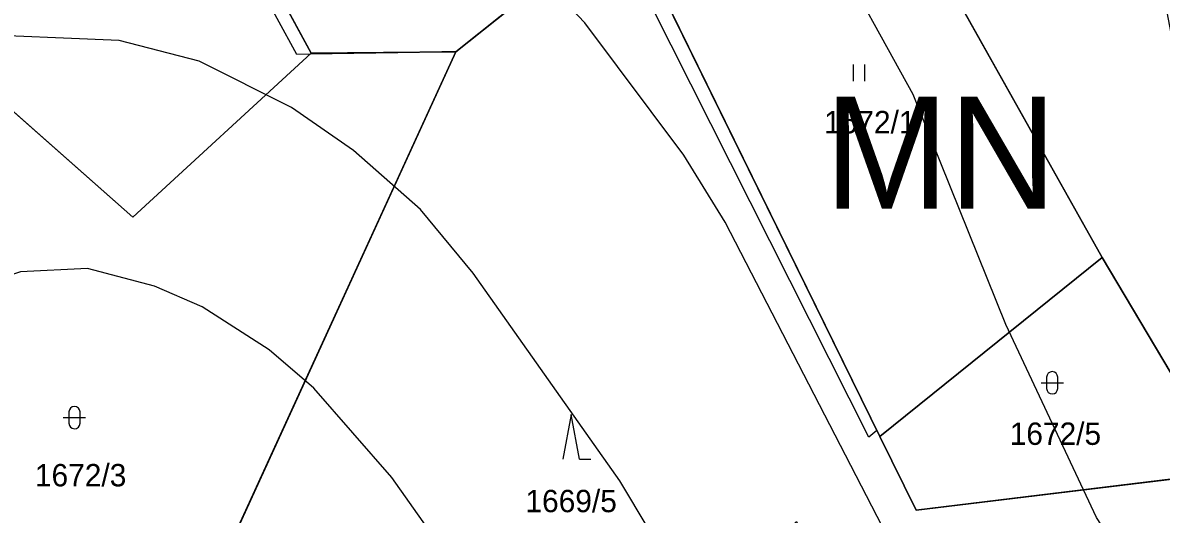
# Model space of a CAD drawing. Extents: x -706130 to -698555, y -971544 to -967260.
# Drawn here: x -704564.2 to -704462.3, y -970603.9 to -970560 of the extents above; entities that cross this region are included whole.
import ezdxf

# ---------------------------------------------------------------- set-up
doc = ezdxf.new("R2010")
doc.units = 0
for name, color, linetype in [('BPEJ hranice S', 7, 'Continuous'), ('BPEJ I-II trida ochrany S', 7, 'Continuous'), ('Docházková izochrona - VLAK N', 7, 'Continuous'), ('KN_Hranice_parcel', 7, 'Continuous'), ('KN_Parcelni cisla', 7, 'Continuous'), ('KN_Polygon parcely', 7, 'Continuous'), ('KN_POZEMKY_10_LESNI POZEMEK', 7, 'Continuous'), ('KN_POZEMKY_14_OSTATNI PLOCHA', 7, 'Continuous'), ('KN_POZEMKY_7_TTP', 7, 'Continuous'), ('KN_VYUZITI_27_ostatni plocha_neplodna puda', 7, 'Continuous'), ('KN_Značky kultur', 7, 'Continuous'), ('Plochy přírodní - lesní S', 7, 'Continuous'), ('Plochy přírodní - nelesní S', 7, 'Continuous'), ('Plochy smíšené nezastavěného území všeobecné S', 7, 'Continuous'), ('Regulační bloky v krajině S', 7, 'Continuous'), ('Regulační kódy v krajině S', 7, 'Continuous'), ('USES_BC_mistni S', 7, 'Continuous'), ('USES_ŠRAFY S', 7, 'Continuous'), ('VÝŠKOPIS_vrstevnice hlavní', 7, 'Continuous'), ('VÝŠKOPIS_vrstevnice zesílená', 7, 'Continuous')]:
    doc.layers.add(name, color=color, linetype=linetype)

msp = doc.modelspace()

# ---------------------------------------------------------------- linework, layer by layer
at = {"layer": 'BPEJ hranice S'}
msp.add_lwpolyline([(-704484.15, -970551.48), (-704467.6, -970581), (-704487.48, -970597), (-704487.75, -970596.46), (-704488.48, -970597.04), (-704511.46, -970551.45), (-704525.43, -970562.59), (-704526.67, -970562.6), (-704526.71, -970562.64), (-704538.48, -970562.82), (-704539.65, -970562.84), (-704551.99, -970540.28)], dxfattribs=at)
at = {"layer": 'BPEJ I-II trida ochrany S'}
for p, q in [((-704556.51, -970529.3), (-704538.37, -970562.72)), ((-704510.32, -970550.54), (-704487.75, -970596.46)), ((-704538.37, -970562.72), (-704526.67, -970562.6))]:
    msp.add_line(p, q, dxfattribs=at)
for points in [[(-704526.67, -970562.6), (-704526.67, -970562.6), (-704525.43, -970562.59), (-704511.46, -970551.45), (-704511.46, -970551.45)], [(-704487.75, -970596.46), (-704487.75, -970596.46), (-704487.48, -970597), (-704467.6, -970581), (-704484.15, -970551.48)]]:
    msp.add_lwpolyline(points, dxfattribs=at)
at = {"layer": 'Docházková izochrona - VLAK N'}
msp.add_circle((-704165.45, -969778.77), 800, dxfattribs=at)
at = {"layer": 'KN_Hranice_parcel'}
for p, q in [((-704467.6, -970581), (-704484.15, -970551.48)), ((-704561.73, -970641.77), (-704525.43, -970562.59)), ((-704538.37, -970562.72), (-704525.43, -970562.59)), ((-704487.48, -970597), (-704467.6, -970581))]:
    msp.add_line(p, q, dxfattribs=at)
for points in [[(-704524.97, -970522.38), (-704556.51, -970529.3), (-704538.37, -970562.72)], [(-704538.37, -970562.72), (-704554.33, -970577.39), (-704572.55, -970561.32), (-704571.62, -970543.33), (-704589.67, -970542.4), (-704592, -970541.05), (-704601.92, -970557.14), (-704586.44, -970559.35)], [(-704525.43, -970562.59), (-704510.32, -970550.54), (-704487.48, -970597)], [(-704487.48, -970597), (-704484.24, -970603.59), (-704456.17, -970600.17), (-704467.6, -970581)]]:
    msp.add_lwpolyline(points, dxfattribs=at)
at = {"layer": 'KN_Polygon parcely'}
msp.add_lwpolyline([(-704550.57, -970714.27), (-704537.1, -970689.45), (-704542.39, -970667.48), (-704568.79, -970640.2), (-704586.44, -970559.35), (-704601.92, -970557.14), (-704592, -970541.05), (-704589.67, -970542.4), (-704571.62, -970543.33), (-704572.55, -970561.32), (-704554.33, -970577.39), (-704538.37, -970562.72), (-704556.51, -970529.3), (-704524.97, -970522.38), (-704523.9, -970517.3), (-704554.69, -970511.32), (-704554.75, -970507.86), (-704587.04, -970506.57), (-704610.43, -970513.53), (-704625.02, -970520.05), (-704629.62, -970547.2), (-704623.63, -970586.56), (-704615.18, -970606.86), (-704692.15, -970629.07)], dxfattribs=at)
for points in [[(-704484.15, -970551.48), (-704491.23, -970546.02), (-704509.75, -970541.77), (-704528.16, -970537.54), (-704524.97, -970522.38), (-704556.51, -970529.3), (-704538.37, -970562.72), (-704525.43, -970562.59), (-704510.32, -970550.54), (-704487.48, -970597), (-704467.6, -970581)], [(-704572.55, -970561.32), (-704571.62, -970543.33), (-704589.67, -970542.4), (-704592, -970541.05), (-704601.92, -970557.14), (-704586.44, -970559.35), (-704582.36, -970559.93), (-704565.48, -970637.8), (-704561.73, -970641.77), (-704525.43, -970562.59), (-704538.37, -970562.72), (-704554.33, -970577.39)], [(-704450.81, -970635.33), (-704459.85, -970569.07), (-704464.83, -970542.91), (-704484.15, -970551.48), (-704467.6, -970581), (-704456.17, -970600.17), (-704484.24, -970603.59), (-704487.48, -970597), (-704510.32, -970550.54), (-704525.43, -970562.59), (-704561.73, -970641.77), (-704547.49, -970656.85), (-704526.85, -970635.92), (-704494.94, -970604.59), (-704476.1, -970648.13), (-704467.26, -970667.21), (-704445.12, -970664.88)], [(-704487.48, -970597), (-704484.24, -970603.59), (-704456.17, -970600.17), (-704467.6, -970581)]]:
    msp.add_lwpolyline(points, close=True, dxfattribs=at)
at = {"layer": 'KN_POZEMKY_10_LESNI POZEMEK'}
for p, q in [((-704556.51, -970529.3), (-704538.37, -970562.72)), ((-704525.43, -970562.59), (-704510.32, -970550.54)), ((-704510.32, -970550.54), (-704487.48, -970597)), ((-704467.6, -970581), (-704484.15, -970551.48)), ((-704554.33, -970577.39), (-704572.55, -970561.32)), ((-704561.73, -970641.77), (-704525.43, -970562.59)), ((-704538.37, -970562.72), (-704554.33, -970577.39)), ((-704456.17, -970600.17), (-704467.6, -970581)), ((-704487.48, -970597), (-704484.24, -970603.59)), ((-704484.24, -970603.59), (-704456.17, -970600.17))]:
    msp.add_line(p, q, dxfattribs=at)
at = {"layer": 'KN_POZEMKY_14_OSTATNI PLOCHA'}
for p, q in [((-704572.55, -970561.32), (-704554.33, -970577.39)), ((-704525.43, -970562.59), (-704561.73, -970641.77)), ((-704554.33, -970577.39), (-704538.37, -970562.72)), ((-704538.37, -970562.72), (-704525.43, -970562.59)), ((-704487.48, -970597), (-704467.6, -970581)), ((-704467.6, -970581), (-704456.17, -970600.17)), ((-704484.24, -970603.59), (-704487.48, -970597)), ((-704456.17, -970600.17), (-704484.24, -970603.59))]:
    msp.add_line(p, q, dxfattribs=at)
at = {"layer": 'KN_POZEMKY_7_TTP'}
for p, q in [((-704538.37, -970562.72), (-704556.51, -970529.3)), ((-704510.32, -970550.54), (-704525.43, -970562.59)), ((-704487.48, -970597), (-704510.32, -970550.54)), ((-704484.15, -970551.48), (-704467.6, -970581)), ((-704525.43, -970562.59), (-704538.37, -970562.72)), ((-704467.6, -970581), (-704487.48, -970597))]:
    msp.add_line(p, q, dxfattribs=at)
at = {"layer": 'KN_VYUZITI_27_ostatni plocha_neplodna puda'}
for p, q in [((-704572.55, -970561.32), (-704554.33, -970577.39)), ((-704525.43, -970562.59), (-704561.73, -970641.77)), ((-704554.33, -970577.39), (-704538.37, -970562.72)), ((-704538.37, -970562.72), (-704525.43, -970562.59)), ((-704487.48, -970597), (-704467.6, -970581)), ((-704467.6, -970581), (-704456.17, -970600.17)), ((-704484.24, -970603.59), (-704487.48, -970597)), ((-704456.17, -970600.17), (-704484.24, -970603.59))]:
    msp.add_line(p, q, dxfattribs=at)
at = {"layer": 'KN_Značky kultur'}
for p, q in [((-704489.83, -970565.23), (-704489.83, -970563.73)), ((-704488.83, -970565.23), (-704488.83, -970563.73)), ((-704473.06, -970592.19), (-704471.06, -970592.19)), ((-704472.56, -970591.69), (-704472.56, -970592.69)), ((-704471.56, -970592.69), (-704471.56, -970591.69)), ((-704560.56, -970595.3), (-704558.56, -970595.3)), ((-704560.06, -970594.8), (-704560.06, -970595.8)), ((-704559.06, -970595.8), (-704559.06, -970594.8)), ((-704515.1, -970595.02), (-704515.85, -970599.02)), ((-704514.35, -970599.02), (-704515.1, -970595.02)), ((-704514.35, -970599.02), (-704513.35, -970599.02))]:
    msp.add_line(p, q, dxfattribs=at)
for centre, start, end in [((-704472.06, -970591.69), 0, 180), ((-704472.06, -970592.69), 180, 359.9879), ((-704559.56, -970594.8), 0, 180), ((-704559.56, -970595.8), 180, 359.9879)]:
    msp.add_arc(centre, 0.5, start, end, dxfattribs=at)
at = {"layer": 'Plochy přírodní - lesní S'}
for p, q in [((-704538.37, -970562.72), (-704556.51, -970529.3)), ((-704525.43, -970562.59), (-704510.32, -970550.54)), ((-704510.32, -970550.54), (-704487.48, -970597)), ((-704467.6, -970581), (-704484.15, -970551.48)), ((-704561.73, -970641.77), (-704525.43, -970562.59)), ((-704456.17, -970600.17), (-704467.6, -970581)), ((-704487.48, -970597), (-704484.24, -970603.59)), ((-704484.24, -970603.59), (-704456.17, -970600.17))]:
    msp.add_line(p, q, dxfattribs=at)
msp.add_lwpolyline([(-704586.44, -970559.35), (-704601.92, -970557.14), (-704592, -970541.05), (-704589.67, -970542.4), (-704571.62, -970543.33), (-704572.55, -970561.32), (-704554.33, -970577.39), (-704538.37, -970562.72)], dxfattribs=at)
at = {"layer": 'Plochy přírodní - nelesní S'}
for p, q in [((-704561.73, -970641.77), (-704525.43, -970562.59)), ((-704525.43, -970562.59), (-704538.37, -970562.72))]:
    msp.add_line(p, q, dxfattribs=at)
msp.add_lwpolyline([(-704538.37, -970562.72), (-704554.33, -970577.39), (-704572.55, -970561.32), (-704571.62, -970543.33), (-704589.67, -970542.4), (-704592, -970541.05), (-704601.92, -970557.14), (-704586.44, -970559.35)], dxfattribs=at)
at = {"layer": 'Plochy smíšené nezastavěného území všeobecné S'}
for p, q in [((-704525.43, -970562.59), (-704510.32, -970550.54)), ((-704510.32, -970550.54), (-704487.48, -970597)), ((-704467.6, -970581), (-704484.15, -970551.48)), ((-704456.17, -970600.17), (-704467.6, -970581)), ((-704487.48, -970597), (-704484.24, -970603.59)), ((-704484.24, -970603.59), (-704456.17, -970600.17))]:
    msp.add_line(p, q, dxfattribs=at)
msp.add_lwpolyline([(-704556.51, -970529.3), (-704538.37, -970562.72), (-704525.43, -970562.59)], dxfattribs=at)
at = {"layer": 'Regulační bloky v krajině S'}
for p, q in [((-704538.37, -970562.72), (-704556.51, -970529.3)), ((-704510.32, -970550.54), (-704525.43, -970562.59)), ((-704487.48, -970597), (-704510.32, -970550.54)), ((-704484.15, -970551.48), (-704467.6, -970581)), ((-704525.43, -970562.59), (-704538.37, -970562.72)), ((-704467.6, -970581), (-704456.17, -970600.17)), ((-704484.24, -970603.59), (-704487.48, -970597)), ((-704456.17, -970600.17), (-704484.24, -970603.59))]:
    msp.add_line(p, q, dxfattribs=at)
at = {"layer": 'USES_BC_mistni S'}
msp.add_lwpolyline([(-704397.96, -970643.06), (-704440.4, -970575.2), (-704448.09, -970560.09), (-704449.12, -970558.06), (-704449.76, -970553.12), (-704460.37, -970544.21), (-704464.83, -970542.91), (-704484.15, -970551.48), (-704467.6, -970581), (-704456.17, -970600.17), (-704484.24, -970603.59), (-704487.48, -970597), (-704510.32, -970550.54), (-704525.43, -970562.59), (-704538.37, -970562.72), (-704556.51, -970529.3), (-704524.97, -970522.38), (-704523.9, -970517.3), (-704554.69, -970511.32), (-704554.75, -970507.86), (-704587.04, -970506.57)], dxfattribs=at)
at = {"layer": 'USES_ŠRAFY S'}
msp.add_lwpolyline([(-704397.96, -970643.06), (-704440.4, -970575.2), (-704448.09, -970560.09), (-704449.12, -970558.06), (-704449.76, -970553.12), (-704460.37, -970544.21), (-704464.83, -970542.91), (-704484.15, -970551.48), (-704467.6, -970581), (-704456.17, -970600.17), (-704484.24, -970603.59), (-704487.48, -970597), (-704510.32, -970550.54), (-704525.43, -970562.59), (-704538.37, -970562.72), (-704556.51, -970529.3), (-704524.97, -970522.38), (-704523.9, -970517.3), (-704554.69, -970511.32), (-704554.75, -970507.86), (-704587.04, -970506.57)], dxfattribs=at)
at = {"layer": 'VÝŠKOPIS_vrstevnice hlavní'}
for points in [[(-704436.76, -970574.3), (-704434.56, -970600.23), (-704430.71, -970621.78), (-704430.57, -970633.76), (-704431.71, -970637.33), (-704434.28, -970640.32), (-704437.99, -970640.89), (-704440.41, -970639.9), (-704444.41, -970636.61), (-704456.25, -970622.35), (-704468.09, -970604.23), (-704476.22, -970586.97), (-704484.5, -970566.42), (-704492.06, -970552.72), (-704500.76, -970541.02), (-704506.47, -970536.17), (-704518.45, -970529.47), (-704534.43, -970524.47), (-704546.42, -970522.34), (-704564.11, -970521.05), (-704582.08, -970522.05)], [(-704443.69, -970706.24), (-704444.55, -970701.67), (-704447.69, -970692.54), (-704456.25, -970678.84), (-704487.35, -970637.33), (-704503.05, -970613.79), (-704510.75, -970600.95), (-704523.87, -970582.4), (-704528.58, -970576.69), (-704534.58, -970571.41), (-704540.14, -970567.56), (-704548.41, -970563.42), (-704555.55, -970561.57), (-704569.82, -970561)], [(-704462.81, -970705.38), (-704463.67, -970698.53), (-704468.8, -970684.84), (-704472.8, -970677.99), (-704501.47, -970642.61), (-704531.15, -970600.66), (-704538.14, -970592.67), (-704542.14, -970589.25), (-704548.13, -970585.4), (-704552.41, -970583.54), (-704558.4, -970581.97), (-704564.39, -970582.26), (-704570.39, -970584.25), (-704573.52, -970587.25), (-704576.09, -970590.96), (-704577.8, -970595.52), (-704579.09, -970602.66), (-704580.09, -970616.36)]]:
    msp.add_lwpolyline(points, dxfattribs=at)
at = {"layer": 'VÝŠKOPIS_vrstevnice zesílená'}
msp.add_lwpolyline([(-704396.9, -970667), (-704401.89, -970682.27), (-704406.31, -970692.4), (-704410.45, -970694.68), (-704415.45, -970693.68), (-704419.01, -970691.11), (-704439.84, -970665.15), (-704464.52, -970641.61), (-704473.51, -970629.77), (-704481.64, -970615.93), (-704501.33, -970577.83), (-704505.04, -970571.84), (-704513.89, -970560), (-704519.31, -970554.29), (-704525.02, -970549.58), (-704531.01, -970546.02), (-704542.42, -970541.6), (-704559.54, -970537.89), (-704570.96, -970537.03)], dxfattribs=at)

# ---------------------------------------------------------------- texts
at = {"layer": 'KN_Parcelni cisla'}
for s, p in [('1672/1', (-704492.47, -970569.88)), ('1672/5', (-704475.86, -970597.74)), ('1672/3', (-704563.1, -970601.45)), ('1669/5', (-704519.2, -970603.76))]:
    msp.add_text(s, height=2, dxfattribs=at).set_placement(p)
at = {"layer": 'Regulační kódy v krajině S'}
msp.add_text('MN', height=10, dxfattribs=at).set_placement((-704492.45, -970576.62))

doc.saveas('drawing.dxf')
